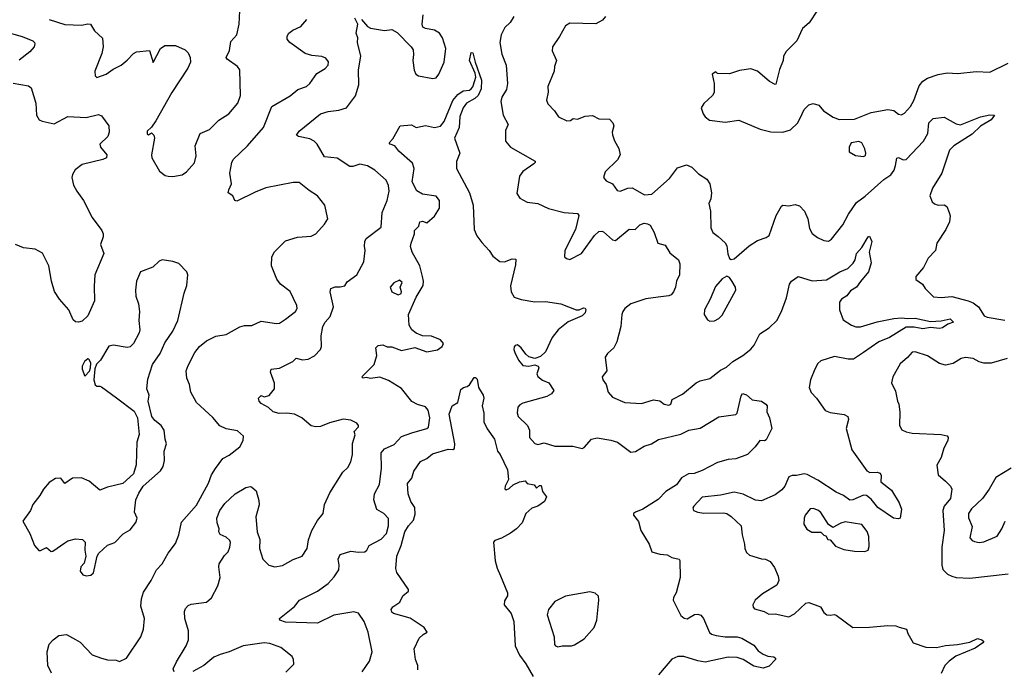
# Model space of a CAD drawing. Extents: x 2133461 to 2293071, y 753526 to 916327.
# Tile 357 of 459: x 2237608 to 2244081, y 835001 to 839274. Entities that reach past the tile are written whole.
import ezdxf

# ---------------------------------------------------------------- set-up
doc = ezdxf.new("R2010")
doc.units = 0

msp = doc.modelspace()

# ---------------------------------------------------------------- linework, layer by layer
at = {"layer": '0CON10XD'}
for points in [[(2237801.2, 839275), (2237905, 839242.7), (2238015, 839236.9), (2238055, 839245.8), (2238073.9, 839243.9), (2238100.7, 839200.7), (2238152.4, 839152.4), (2238155.7, 839095), (2238147.9, 839052.1), (2238101.2, 838935), (2238104, 838904), (2238115, 838893.3), (2238176.7, 838915), (2238221.8, 838948.2), (2238274.4, 838975.6), (2238315, 839008), (2238355, 839052), (2238375, 839062.5), (2238460.8, 839070.8), (2238485, 838993.3), (2238532.5, 839085), (2238562.5, 839105), (2238632.5, 839105), (2238695, 839076), (2238716.2, 839055), (2238728.8, 839025), (2238730, 838995), (2238712.5, 838955), (2238608, 838795), (2238502.3, 838607.7), (2238473.9, 838566.1), (2238445, 838540), (2238445, 838520), (2238455, 838517.5), (2238475, 838530), (2238490, 838515), (2238493.3, 838495), (2238474.3, 838385), (2238475.7, 838365), (2238527.7, 838277.7), (2238565, 838248.8), (2238584.1, 838244.1), (2238615, 838242), (2238675, 838252.5), (2238705, 838274.2), (2238757.5, 838332.5), (2238767.6, 838377.6), (2238760.8, 838445), (2238793.8, 838525), (2238855, 838550.8), (2238918, 838612), (2238982, 838655), (2239041.4, 838725), (2239058.8, 838775), (2239054, 838944), (2239040, 838965), (2238971.2, 839015), (2238966, 839025), (2238987.9, 839072.1), (2238995, 839130), (2239034.3, 839175), (2239050.6, 839245), (2239055, 839332.5)], [(2242853.2, 839336.8), (2242796.8, 839253.2), (2242753.9, 839216.1), (2242717.5, 839135), (2242647.5, 839065), (2242630, 839035), (2242626.7, 839005), (2242603.6, 838946.4), (2242579.3, 838850.7), (2242575, 838847.5), (2242537.7, 838867.7), (2242457.5, 838935), (2242415, 838950), (2242340.7, 838939.3), (2242275, 838917.5), (2242195, 838920), (2242185, 838930), (2242160, 838915), (2242172.5, 838855), (2242172.5, 838795), (2242162.5, 838775), (2242105, 838722.5), (2242087.5, 838695), (2242100, 838655), (2242113.3, 838635), (2242142.7, 838612.7), (2242245, 838600), (2242335, 838612.5), (2242475, 838553.8), (2242546.4, 838536.4), (2242625, 838534), (2242675, 838548.8), (2242723.8, 838595), (2242751.2, 838655), (2242765.9, 838684.1), (2242796.1, 838713.9), (2242825, 838723.8), (2242860.7, 838710.7), (2242892.5, 838675), (2242955, 838633.8), (2242995, 838616.7), (2243095, 838620), (2243205, 838664.3), (2243315, 838683.8), (2243355, 838677.5), (2243385, 838653.3), (2243405, 838648.8), (2243425, 838658.8), (2243465, 838702), (2243486.5, 838743.5), (2243521.5, 838838.5), (2243545, 838870), (2243575, 838889.5), (2243645, 838914.5), (2243705, 838924.5), (2243775, 838919.5), (2243896.4, 838933.6), (2243985, 838928.5), (2244105, 838988.8)], [(2237816.6, 834976.6), (2237792, 835025), (2237788.8, 835115), (2237802.7, 835167.3), (2237827.5, 835195), (2237865, 835223.3), (2237915, 835230), (2237975, 835197.5), (2238005, 835180), (2238085, 835096.7), (2238145, 835073.3), (2238185, 835062.5), (2238241.7, 835061.7), (2238265, 835052.5), (2238310, 835075), (2238404, 835215), (2238422, 835265), (2238427.5, 835335), (2238404.5, 835415.5), (2238407.7, 835465), (2238420.8, 835509.2), (2238471.6, 835585), (2238506.4, 835655), (2238545, 835695.6), (2238584.7, 835765.3), (2238632.1, 835827.9), (2238654.7, 835885.3), (2238670.9, 835969.1), (2238769.7, 836080.3), (2238849.1, 836225), (2238869.1, 836280.9), (2238895, 836322.9), (2238943.1, 836386.9), (2238985, 836409.6), (2239054.6, 836465.4), (2239077.8, 836505), (2239079.2, 836535), (2239038.7, 836568.7), (2238965, 836582), (2238922.7, 836602.7), (2238877.5, 836657.5), (2238770.8, 836755), (2238733.3, 836825), (2238723.1, 836875), (2238706, 836915), (2238702.5, 836965), (2238715, 837000), (2238760, 837085), (2238790.6, 837125), (2238835, 837162.5), (2238896.7, 837193.3), (2238965, 837204.1), (2239055, 837254.5), (2239085, 837263.1), (2239135, 837263.1), (2239195, 837292), (2239295.4, 837274.6), (2239315, 837278.2), (2239355, 837304.5), (2239421.9, 837355), (2239431.1, 837375), (2239430, 837395), (2239385, 837486), (2239322, 837535), (2239297.6, 837567.6), (2239262.2, 837655), (2239266.5, 837715), (2239283.5, 837746.5), (2239355, 837819.2), (2239435, 837843.3), (2239525, 837849.2), (2239555, 837866.2), (2239611.7, 837928.3), (2239634, 837965), (2239614.3, 838054.3), (2239565.5, 838115.5), (2239510.2, 838150.2), (2239445, 838203.3), (2239405, 838203.8), (2239225, 838167.5), (2239155, 838140), (2239035, 838080), (2239022.5, 838085), (2239008.8, 838115), (2238978.8, 838135), (2238982, 838155), (2239001.2, 838195), (2238988.8, 838265), (2239002, 838335), (2239011.2, 838355), (2239106.3, 838443.7), (2239211.1, 838565), (2239266.2, 838703.8), (2239385, 838774.2), (2239435.8, 838814.2), (2239493.8, 838835), (2239516, 838855), (2239560.3, 838919.7), (2239615, 838952), (2239635.8, 838975), (2239637, 838997), (2239620.5, 839020.5), (2239595, 839030.8), (2239528.3, 839038.3), (2239485, 839050.8), (2239384.4, 839124.4), (2239365.9, 839145.9), (2239365.8, 839165), (2239378, 839185), (2239403.8, 839205), (2239455, 839230), (2239495.5, 839274.5)], [(2239836.3, 838846.3), (2239836.2, 838945), (2239850, 839035), (2239829.2, 839125), (2239830.6, 839155), (2239820.6, 839185), (2239830, 839245), (2239810.6, 839285)], [(2239855, 839274.4), (2239895, 839230), (2239915, 839217.5), (2240005, 839202.9), (2240055, 839208.6), (2240089.3, 839189.3), (2240182, 839095), (2240194, 839075), (2240197.5, 839045), (2240192.5, 839005), (2240201.7, 838941.7), (2240212.5, 838915), (2240230, 838905), (2240323, 838887), (2240345, 838892.5), (2240364, 838915), (2240398.1, 838995), (2240408.5, 839085), (2240387.5, 839155), (2240368.2, 839185), (2240335, 839206.1), (2240275, 839216.5), (2240258.6, 839225), (2240253.5, 839245), (2240260.5, 839305)], [(2240856.7, 839295), (2240831.5, 839255), (2240797.1, 839222.9), (2240773.5, 839175), (2240764.5, 839125), (2240777.6, 839047.6), (2240806.9, 838975), (2240814.6, 838855), (2240808.5, 838815), (2240776.4, 838765), (2240770.9, 838735), (2240786.8, 838646.8), (2240819.4, 838585), (2240801.4, 838545), (2240800.8, 838475), (2240833.8, 838435), (2240996.4, 838343.6), (2240996.7, 838335), (2240986.7, 838325), (2240915, 838275.8), (2240894, 838245), (2240875, 838130), (2240895, 838100), (2240945, 838073.3), (2241015, 838065.7), (2241085, 838031.4), (2241186.6, 838006.6), (2241275, 837999.2), (2241284.2, 837985), (2241261.4, 837895), (2241192.2, 837755), (2241190, 837715), (2241203.2, 837703.2), (2241225, 837696), (2241301.2, 837735), (2241387.1, 837855), (2241415, 837880), (2241435, 837882.5), (2241445, 837877.5), (2241505, 837825.7), (2241525, 837822.2), (2241615, 837895.6), (2241655, 837894.2), (2241683.8, 837925), (2241712.5, 837935), (2241735, 837932.2), (2241752.4, 837922.4), (2241778.1, 837875), (2241803.3, 837805), (2241851.7, 837791.7), (2241881.4, 837741.4), (2241938.6, 837695), (2241948.2, 837668.2), (2241944.4, 837595), (2241925.6, 837555), (2241918.6, 837515), (2241905.8, 837485), (2241890, 837465), (2241875, 837457.1), (2241805, 837448.2), (2241725, 837437.7), (2241625, 837404.4), (2241585.8, 837375), (2241572.5, 837355), (2241565.7, 837335), (2241560, 837255), (2241534.2, 837155), (2241514.3, 837115.7), (2241472.3, 837077.7), (2241457.5, 837055), (2241466.7, 836963.3), (2241437.1, 836925), (2241441.4, 836905), (2241464.2, 836875), (2241475.8, 836825), (2241505, 836790), (2241586.6, 836756.6), (2241695, 836748.8), (2241775, 836774), (2241816.2, 836766.2), (2241844.6, 836744.6), (2241875, 836739.4), (2241888, 836745), (2241897.5, 836775), (2241965, 836810), (2242055.6, 836884.4), (2242081.7, 836898.3), (2242145, 836914), (2242215, 836968.6), (2242255, 836989.2), (2242295, 837025.7), (2242362.5, 837065), (2242413.6, 837106.4), (2242436.4, 837133.6), (2242472.6, 837207.4), (2242535, 837246.5), (2242584.7, 837295.3), (2242616.5, 837355), (2242649.4, 837445), (2242668.8, 837535), (2242681.2, 837555), (2242724.4, 837585.6), (2242816.6, 837556.6), (2242912.7, 837562.7), (2242998.6, 837615), (2243052.2, 837637.7), (2243088, 837672), (2243100.3, 837695), (2243109.7, 837735), (2243143.9, 837776.1), (2243185, 837846.2), (2243195, 837850), (2243210.8, 837815), (2243192.5, 837745), (2243205.8, 837675), (2243187.5, 837615), (2243135, 837551.2), (2243108.6, 837515), (2243070.5, 837489.5), (2243045, 837457.5), (2243011.2, 837435), (2242996.2, 837415), (2242996.7, 837365), (2243020.5, 837300.5), (2243075, 837263.8), (2243105, 837254), (2243135, 837253.1), (2243245, 837287.5), (2243355, 837309.6), (2243405, 837313.2), (2243445, 837307.8), (2243495, 837310.3), (2243595, 837289.3), (2243665, 837292.9), (2243725, 837305.4), (2243745.8, 837285), (2243708.3, 837271.7), (2243675, 837247.2), (2243655, 837243.2), (2243595, 837250.4), (2243545, 837241.1), (2243488.5, 837251.5), (2243435, 837250.9), (2243325, 837184.3), (2243255, 837154.3), (2243154.2, 837085.8), (2243088.9, 837041.1), (2243055, 837041.8), (2242965, 837058.6), (2242875, 837030.3), (2242855, 837011.5), (2242835, 836975.6), (2242806.1, 836905), (2242798.5, 836855), (2242811.9, 836821.9), (2242845.7, 836785), (2242903.4, 836703.4), (2242935, 836690.5), (2243027.6, 836677.6), (2243051.2, 836665), (2243056, 836645), (2243040, 836585), (2243077.9, 836445), (2243176.7, 836306.7), (2243195.6, 836295.6), (2243245, 836297.1), (2243265, 836291.2), (2243272, 836275), (2243270, 836235), (2243338.3, 836178.3), (2243390, 836095), (2243404, 836055), (2243396.7, 835995), (2243385, 835990), (2243352.5, 835995), (2243249.2, 836065), (2243205, 836119.2), (2243175, 836144.2), (2243155, 836145.7), (2243085, 836115.7), (2243065, 836114.4), (2243023.3, 836143.3), (2242975, 836165.5), (2242855, 836245.6), (2242785, 836282.7), (2242765, 836286.9), (2242715, 836276.1), (2242685, 836276.4), (2242665, 836268.1), (2242636.9, 836205), (2242617.4, 836182.6), (2242575, 836149.4), (2242485, 836109.2), (2242445, 836114), (2242363, 836153), (2242305, 836165.8), (2242215, 836145.7), (2242095, 836133.3), (2242038.8, 836075), (2242033.6, 836063.6), (2242037.5, 836045), (2242065, 836033.8), (2242105, 836028.8), (2242235, 836031.2), (2242255.7, 836025.7), (2242285.7, 836005.7), (2242350, 835945), (2242356.7, 835885), (2242373.3, 835825), (2242373.8, 835795), (2242385, 835770), (2242405, 835751.2), (2242485, 835726.7), (2242510, 835725), (2242540.7, 835710.7), (2242570.7, 835670.7), (2242594.2, 835614.2), (2242599.2, 835585), (2242585.4, 835554.6), (2242492, 835498), (2242442, 835455), (2242426.7, 835425), (2242429.3, 835409.3), (2242439.5, 835399.5), (2242501.7, 835381.7), (2242533.6, 835363.6), (2242575, 835366.9), (2242665, 835347.1), (2242702, 835365), (2242775, 835436.2), (2242795, 835440), (2242871.7, 835411.7), (2242894.5, 835374.5), (2242915, 835360), (2242935, 835356.2), (2242965, 835362), (2242975, 835357.5), (2243085, 835276), (2243195, 835278.1), (2243315, 835290), (2243367.7, 835287.7), (2243389.2, 835279.2), (2243437.5, 835265), (2243446.1, 835236.1), (2243482.5, 835175), (2243565, 835145.8), (2243635, 835143.5), (2243695, 835157.8), (2243772.5, 835165), (2243855, 835180), (2243905, 835202.9), (2243933.3, 835195), (2243946.2, 835185), (2243940, 835175), (2243889.1, 835140.9), (2243762.4, 835087.6), (2243717.5, 835055), (2243690, 835025), (2243666.6, 834973.4)], [(2241458, 839295), (2241438.7, 839271.3), (2241395, 839246), (2241225, 839250.8), (2241195.7, 839234.3), (2241157.4, 839162.6), (2241110, 839095), (2241108.8, 839068.8), (2241136.2, 839005), (2241124, 838965), (2241122.5, 838935), (2241080.6, 838835), (2241082.3, 838797.7), (2241072, 838745), (2241080.9, 838720.9), (2241124.3, 838674.3), (2241150, 838635), (2241205, 838608.8), (2241229.3, 838610.7), (2241247, 838623), (2241275, 838620), (2241325, 838638.8), (2241373, 838643), (2241415, 838622.5), (2241485, 838618.8), (2241507.5, 838595), (2241513.3, 838575), (2241502, 838535), (2241503.9, 838516.1), (2241517.3, 838477.3), (2241546.9, 838426.9), (2241555.9, 838384.1), (2241537, 838353), (2241457.7, 838272.3), (2241446.4, 838236.4), (2241462.5, 838215), (2241505, 838193.3), (2241535, 838150), (2241555, 838146.2), (2241605, 838166.2), (2241635, 838168), (2241715, 838122), (2241764.1, 838125.9), (2241880.7, 838229.3), (2241931.3, 838298.7), (2241990.8, 838319.2), (2242026.2, 838305), (2242070.9, 838260.9), (2242124.2, 838224.2), (2242143.9, 838193.9), (2242156.2, 838135), (2242150.8, 838095), (2242138.8, 838065), (2242148.8, 838015), (2242151.2, 837905), (2242164.4, 837874.4), (2242198.9, 837848.9), (2242245, 837806.2), (2242256.9, 837786.9), (2242263.3, 837733.3), (2242275, 837702.5), (2242285, 837696.7), (2242305, 837701.2), (2242403.7, 837786.3), (2242458.7, 837821.3), (2242515, 837840.8), (2242534, 837855), (2242580.8, 837985), (2242615, 838046.7), (2242625, 838053.3), (2242665, 838050), (2242705, 838058.8), (2242735, 838049.4), (2242766.5, 838015), (2242789.4, 837965), (2242799.5, 837899.5), (2242817.3, 837867.3), (2242852.1, 837842.1), (2242895, 837822.5), (2242925, 837817.5), (2242945, 837830.8), (2243020, 837925), (2243056.9, 837995), (2243108, 838072), (2243165, 838112.1), (2243288, 838222), (2243335, 838254.6), (2243357.3, 838285), (2243365.4, 838315.4), (2243375, 838362.5), (2243385, 838366.7), (2243415, 838351.8), (2243436.3, 838353.7), (2243549.3, 838475), (2243577.7, 838525), (2243584.6, 838595.4), (2243613.8, 838625), (2243685, 838632.9), (2243765, 838588.6), (2243793, 838583), (2243925, 838634.3), (2243985, 838647.5), (2244016.7, 838645), (2243994.2, 838615), (2243925, 838573.5), (2243868.7, 838521.3), (2243749.2, 838445), (2243720, 838415), (2243670, 838265), (2243609.2, 838165), (2243592, 838115), (2243606.4, 838076.4), (2243621.7, 838061.7), (2243645, 838054), (2243686.1, 838056.1), (2243703.3, 838045), (2243718.8, 838005), (2243723.9, 837983.9), (2243721.2, 837945), (2243695.7, 837894.3), (2243637.5, 837805), (2243628.9, 837755), (2243580.6, 837705), (2243548.6, 837645), (2243500, 837585), (2243498.8, 837565), (2243543.8, 837535), (2243561.2, 837505), (2243615, 837450.8), (2243665, 837445.7), (2243735, 837453.3), (2243842.5, 837425), (2243875, 837411.2), (2243911.2, 837385), (2243948.8, 837325), (2243966.9, 837316.9), (2244085, 837298.1)], [(2237498.9, 839198.9), (2237625, 839162.5), (2237693.3, 839135), (2237704.3, 839124.3), (2237708, 839115), (2237702.2, 839095), (2237675, 839062.5), (2237605, 839008.8)], [(2239859.2, 834985), (2239907.5, 835055), (2239924.3, 835115), (2239899.4, 835245), (2239872.9, 835315), (2239835, 835371.4), (2239805, 835380), (2239672.7, 835357.3), (2239565, 835304.5), (2239355, 835310.7), (2239318.8, 835325), (2239316.2, 835335), (2239415, 835413.8), (2239446.7, 835455), (2239565, 835514.4), (2239635.3, 835564.7), (2239675, 835608.6), (2239705.5, 835655), (2239708.9, 835685), (2239701.9, 835725), (2239714.6, 835755.4), (2239785, 835778.5), (2239835, 835770.5), (2239876.2, 835773.8), (2239890.8, 835785), (2239905.6, 835814.4), (2239985, 835856.7), (2240018.2, 835895), (2240033.2, 835945), (2240032.2, 835992.2), (2240001.9, 836025), (2239955, 836051.4), (2239935.6, 836115), (2239940.5, 836155), (2239972.7, 836217.3), (2239986.7, 836325), (2239983.5, 836425), (2240005, 836450.6), (2240069.7, 836480.3), (2240118.7, 836531.3), (2240185, 836557.3), (2240285.4, 836584.6), (2240295, 836593.8), (2240304.4, 836655), (2240293.5, 836705), (2240275, 836726.5), (2240223.7, 836743.6), (2240185, 836763.6), (2240117.1, 836847.1), (2240031.7, 836901.7), (2239975, 836923.1), (2239915, 836914.7), (2239885, 836920), (2239865, 836916.7), (2239856.7, 836925), (2239937.1, 837005), (2239956.2, 837065), (2239948.8, 837115), (2239965, 837131.2), (2239995, 837136), (2240022.7, 837122.7), (2240055, 837122), (2240118.8, 837098.8), (2240205, 837118.6), (2240285, 837090), (2240355, 837102.7), (2240385.6, 837125), (2240392.9, 837145), (2240375, 837167.5), (2240315, 837192.1), (2240255, 837195.5), (2240215, 837212.9), (2240186.5, 837235), (2240168.9, 837265), (2240163.5, 837335), (2240215, 837448.5), (2240259.5, 837525), (2240261.9, 837555), (2240256.2, 837585), (2240238.2, 837655), (2240187.8, 837745), (2240177.7, 837782.3), (2240180.8, 837805), (2240202.5, 837865), (2240203, 837887), (2240231.2, 837915), (2240238.8, 837945), (2240255, 837949.2), (2240285, 837937.5), (2240335, 837982.5), (2240366.7, 838033.3), (2240368, 838085), (2240345, 838114), (2240255, 838125.6), (2240219.2, 838149.2), (2240187.7, 838207.7), (2240201.2, 838295), (2240190.8, 838330.8), (2240099.4, 838409.4), (2240075, 838444), (2240042.5, 838455), (2240037.5, 838465), (2240060.5, 838489.5), (2240110, 838575), (2240183, 838583), (2240215, 838563.8), (2240275, 838578), (2240335, 838564.3), (2240375, 838574.4), (2240399.2, 838605), (2240455, 838741.9), (2240488.3, 838781.7), (2240522.5, 838805), (2240565, 838811.2), (2240575, 838818.8), (2240586.6, 838833.4), (2240600.4, 838875), (2240605.5, 838895.5), (2240602, 838922), (2240565.5, 839005), (2240575, 839057.5), (2240585.8, 839055.8), (2240601.1, 838995), (2240643.6, 838876.4), (2240641.7, 838818.3), (2240622, 838775), (2240600.8, 838755), (2240545.6, 838725), (2240523.1, 838695), (2240502, 838638), (2240497.7, 838565), (2240465.7, 838495), (2240502, 838395), (2240478.8, 838341.2), (2240479.4, 838295), (2240564.7, 838135), (2240588.2, 838055), (2240594.7, 837895), (2240613.2, 837853.2), (2240645, 837808.9), (2240695, 837756.7), (2240719.3, 837719.3), (2240763.4, 837683.4), (2240795, 837681.4), (2240845, 837700.6), (2240869.4, 837699.4), (2240867.4, 837662.6), (2240834.2, 837524.2), (2240838.8, 837485), (2240859.3, 837449.3), (2240905, 837433.8), (2240995, 837417.5), (2241065, 837419.4), (2241165, 837405.8), (2241265, 837366), (2241285, 837366), (2241315, 837378.8), (2241325, 837376.7), (2241328.8, 837368.8), (2241325.7, 837345), (2241306, 837325), (2241214.2, 837285.8), (2241147, 837233), (2241107.2, 837182.8), (2241065, 837090), (2241032.3, 837057.7), (2240995, 837046), (2240955.8, 837055.8), (2240935, 837073.3), (2240905, 837116), (2240880, 837135), (2240865, 837131.2), (2240857.7, 837122.3), (2240856, 837105), (2240862.9, 837085), (2240887.5, 837035), (2240915, 836998.8), (2240955, 836994.2), (2240995, 837003.3), (2241016, 836996), (2241020, 836985), (2241008, 836945), (2241015, 836926.2), (2241045, 836903.3), (2241085.7, 836885), (2241118.8, 836835), (2241105, 836813.8), (2241074.3, 836795.7), (2240915, 836752.2), (2240895, 836741.4), (2240881.9, 836725), (2240878.3, 836688.3), (2240884.3, 836665), (2240946.1, 836605), (2240959.1, 836575), (2240958.9, 836525), (2240995, 836485.7), (2241015, 836480.5), (2241055, 836490.8), (2241125, 836468.2), (2241245, 836469.2), (2241305, 836453.3), (2241319.3, 836460.7), (2241365.9, 836514.1), (2241405, 836522.5), (2241495, 836508.5), (2241536.7, 836495), (2241625, 836430), (2241655.5, 836434.5), (2241712, 836468), (2241762, 836485), (2241806.6, 836513.4), (2241955, 836548.1), (2242006.6, 836573.4), (2242082, 836588), (2242205, 836662), (2242315, 836676.7), (2242324, 836686), (2242349.8, 836800.2), (2242360, 836815), (2242385, 836806.2), (2242423.2, 836773.2), (2242485, 836764.2), (2242513.8, 836745), (2242520.8, 836735), (2242520.5, 836695), (2242536, 836655), (2242551.4, 836585), (2242515, 836510), (2242503.8, 836503.8), (2242472.5, 836505), (2242443.3, 836465), (2242393.3, 836415), (2242315, 836386), (2242265, 836380), (2242195, 836360.3), (2242095, 836309.1), (2242041, 836289), (2242005, 836286), (2241959.4, 836260.6), (2241924.8, 836215.2), (2241855, 836169.8), (2241805, 836118.6), (2241705, 836054.6), (2241655.6, 836034.4), (2241643.3, 836025), (2241643.3, 836015), (2241675, 835973.3), (2241690.8, 835915), (2241746.7, 835825), (2241763.1, 835773.1), (2241815, 835758.9), (2241864.5, 835754.5), (2241895, 835736.9), (2241942.5, 835725), (2241947.7, 835717.7), (2241950.6, 835605), (2241924.4, 835505), (2241906.6, 835473.4), (2241903.8, 835455), (2241954.6, 835355), (2241975, 835338.2), (2241995, 835332.7), (2242045, 835361.5), (2242065, 835363.6), (2242085, 835357.5), (2242104.2, 835335), (2242142.5, 835242.5), (2242155, 835231.8), (2242186.2, 835223.8), (2242244.6, 835214.6), (2242325, 835214.4), (2242355, 835206.4), (2242435, 835158.8), (2242462.3, 835122.3), (2242495, 835100), (2242525, 835088), (2242565, 835082.5), (2242576, 835075), (2242577.5, 835065), (2242535, 835022.5), (2242495, 835009.1), (2242435, 835021.5), (2242365, 835065.5), (2242325, 835078.1), (2242265, 835080.8), (2242115, 835049.1), (2242065, 835056.2), (2241973.9, 835086.1), (2241935, 835084.7), (2241895, 835067.9), (2241807.8, 834965)], [(2237565, 838855.5), (2237665, 838838.5), (2237684.3, 838825), (2237714.2, 838725), (2237718, 838645), (2237735, 838616), (2237756.4, 838606.4)], [(2238622.5, 834985), (2238616.2, 835005), (2238638.7, 835051.3), (2238703.1, 835155), (2238716.7, 835195), (2238717.1, 835255), (2238693.8, 835335), (2238692.3, 835382.3), (2238698.3, 835401.7), (2238715, 835420), (2238735, 835429.2), (2238835, 835441.9), (2238868, 835472), (2238909.4, 835550.6), (2238926.2, 835605), (2238916.9, 835675), (2238920, 835695), (2238955, 835750), (2238977.3, 835772.7), (2238990, 835805), (2238993.8, 835835), (2238988.8, 835848.8), (2238965, 835870), (2238925, 835887.5), (2238916.7, 835905), (2238920, 835925), (2238906.2, 835965), (2238904.2, 835995), (2238922.5, 836045), (2238957.4, 836092.6), (2239025, 836155.8), (2239095, 836196), (2239125, 836203.3), (2239135, 836200), (2239163.3, 836175), (2239180.7, 836110.7), (2239183, 836083), (2239161.2, 836005), (2239168, 835905), (2239186.2, 835855), (2239184, 835795), (2239206, 835725), (2239245, 835686.2), (2239285, 835674), (2239335.7, 835684.3), (2239405.8, 835724.2), (2239464.5, 835745.5), (2239497.3, 835795), (2239507.1, 835852.9), (2239528.8, 835915), (2239565, 835980), (2239602, 836025), (2239612, 836085), (2239647.3, 836162.7), (2239732.7, 836297.3), (2239765, 836328.8), (2239784.2, 836365), (2239796.6, 836413.4), (2239795.7, 836485.7), (2239814.2, 836544.2), (2239806.7, 836565), (2239836, 836595), (2239835.8, 836605.8), (2239825, 836620), (2239785, 836640), (2239735, 836647.1), (2239645, 836623.3), (2239585, 836598.1), (2239555, 836595.7), (2239523.2, 836603.2), (2239495, 836626.2), (2239463.3, 836655), (2239415, 836679.2), (2239365, 836685.8), (2239312.7, 836682.7), (2239275, 836693.8), (2239244.1, 836724.1), (2239195, 836750), (2239182.9, 836765), (2239178.8, 836785), (2239195, 836802.5), (2239215, 836793.8), (2239247, 836803), (2239284, 836845), (2239282.7, 836882.7), (2239256.2, 836955), (2239260, 836975), (2239315, 836982.9), (2239402.5, 837025), (2239425, 837046.7), (2239466.1, 837036.1), (2239505, 837041.2), (2239546.8, 837063.2), (2239586, 837105), (2239592.9, 837125), (2239590.6, 837195), (2239600.8, 837255), (2239615.7, 837285), (2239648, 837322), (2239670, 837385), (2239649.2, 837485), (2239653.8, 837505), (2239682.3, 837517.7), (2239715, 837516.2), (2239745, 837523.3), (2239760.7, 837549.3), (2239825, 837596.7), (2239869.7, 837680.3), (2239879.2, 837755), (2239874.4, 837785), (2239875.7, 837814.3), (2239886, 837835), (2239985, 837908.8), (2239990.7, 838005), (2240024.6, 838085), (2240036.4, 838145), (2240032.8, 838182.8), (2240017.8, 838217.8), (2239943.2, 838283.2), (2239895, 838313.1), (2239845, 838323.1), (2239797.7, 838307.7), (2239778.3, 838308.3), (2239695, 838362.2), (2239611.1, 838371.1), (2239562.7, 838455), (2239544.5, 838475), (2239515, 838490), (2239440, 838505), (2239427.5, 838515), (2239445, 838540.8), (2239585, 838655.5), (2239635, 838671.1), (2239705, 838678.6), (2239755.5, 838694.5), (2239816.4, 838773.6), (2239836.3, 838846.3)], [(2237756.4, 838606.4), (2237835, 838590), (2237925, 838637.3), (2238045, 838629.6), (2238125, 838650.6), (2238145, 838642), (2238194.3, 838575), (2238195.4, 838535), (2238186.2, 838505), (2238135.7, 838455), (2238138.6, 838435), (2238180, 838385), (2238177.5, 838365), (2238155, 838354.3), (2238019.1, 838320.9), (2237972.7, 838287.3), (2237954.1, 838255.9), (2237950, 838235), (2237962.5, 838185), (2237984.2, 838145), (2238027.5, 838085), (2238083.4, 837973.4), (2238147.3, 837887.3), (2238156.2, 837865), (2238156.2, 837845), (2238140, 837795), (2238160, 837735), (2238102, 837595), (2238098.3, 837521.7), (2238100, 837425), (2238055, 837326.2), (2238018.3, 837291.7), (2237995, 837284), (2237975, 837286), (2237958.8, 837298.8), (2237931.2, 837365), (2237870, 837435), (2237836.6, 837486.6), (2237816.9, 837555), (2237800, 837655), (2237757.3, 837737.3), (2237710, 837765), (2237633.1, 837773.1), (2237580, 837795)], [(2243155, 838373.3), (2243168.3, 838381.7), (2243170, 838395), (2243164, 838425), (2243145, 838463.3), (2243125, 838473.8), (2243073.3, 838465), (2243060, 838435), (2243060, 838405), (2243101.7, 838381.7), (2243155, 838373.3)], [(2238045, 835616), (2238075, 835620), (2238093.3, 835635), (2238116.7, 835745), (2238127.5, 835765), (2238185, 835816.7), (2238234.1, 835835.9), (2238288.3, 835891.7), (2238335, 835917.5), (2238372.3, 835967.7), (2238380, 835995), (2238362.5, 836035), (2238364.2, 836055.8), (2238372, 836115), (2238390.5, 836159.5), (2238420, 836205), (2238534.2, 836305.8), (2238550, 836335), (2238560, 836375), (2238557.5, 836435), (2238573.3, 836485), (2238563.3, 836515), (2238556.7, 836575), (2238537.5, 836605), (2238497, 836637), (2238477.5, 836665), (2238453.3, 836765), (2238458, 836805), (2238443.4, 836846.6), (2238451.3, 836908.7), (2238480, 837005), (2238530.9, 837079.1), (2238562.2, 837147.8), (2238614, 837225), (2238647.5, 837295), (2238688, 837475), (2238706, 837525), (2238713.8, 837595), (2238705.9, 837615.9), (2238655, 837670), (2238615, 837683.3), (2238545, 837693.8), (2238524.2, 837685.8), (2238483.2, 837646.8), (2238402, 837615), (2238375.6, 837555), (2238370, 837495), (2238371.9, 837455), (2238388.5, 837405), (2238395.4, 837355.4), (2238390.4, 837295), (2238397.9, 837235), (2238392.5, 837215), (2238355.4, 837145), (2238335, 837121.8), (2238315, 837116.7), (2238225, 837132.9), (2238194.5, 837125.5), (2238138, 837035), (2238112.7, 837007.3), (2238101.7, 836978.3), (2238095.9, 836905.9), (2238105, 836872.5), (2238115, 836862.5), (2238135, 836863.8), (2238145, 836858), (2238245, 836786.2), (2238359.5, 836699.5), (2238383.3, 836655), (2238393.6, 836546.4), (2238378.8, 836495), (2238373.6, 836346.4), (2238355, 836287.5), (2238285.9, 836224.1), (2238185, 836200), (2238135, 836178.6), (2238065, 836239.2), (2238015, 836260), (2237955, 836257.5), (2237905, 836223.3), (2237877.9, 836257.9), (2237843.2, 836256.8), (2237801.3, 836228.7), (2237764.4, 836185.6), (2237741.2, 836145), (2237693.8, 836085), (2237680, 836045), (2237627.5, 835975), (2237673.6, 835893.6), (2237705.8, 835815), (2237733, 835783), (2237745, 835782), (2237785, 835802.5), (2237815, 835776.7), (2237825, 835778.8), (2237905, 835833.3), (2237925, 835846.7), (2237975, 835860), (2238020, 835855), (2238038.3, 835838.3), (2238036.7, 835785), (2238043.3, 835745), (2238031.7, 835698.3), (2238010, 835675), (2238006.4, 835646.4), (2238022.3, 835622.3), (2238045, 835616)], [(2242145, 837290), (2242175, 837293.3), (2242205, 837308.8), (2242225, 837330), (2242316.2, 837495), (2242313.3, 837515), (2242292.3, 837552.3), (2242275, 837577.5), (2242257, 837587), (2242225, 837570), (2242181.2, 837518.8), (2242148, 837435), (2242108.8, 837365), (2242106.7, 837335), (2242130.5, 837300.5), (2242145, 837290)], [(2240095, 837463.3), (2240115, 837473.8), (2240118, 837485), (2240108, 837515), (2240122, 837545), (2240105, 837560.8), (2240067, 837543), (2240042.5, 837515), (2240053.3, 837485), (2240095, 837463.3)], [(2244100, 837045), (2243995, 837014), (2243945, 837015.7), (2243915, 837023.3), (2243875, 837044.4), (2243825, 837052.2), (2243796.2, 837045), (2243745, 837012.9), (2243695, 837001.4), (2243655, 837013.3), (2243575, 837062.5), (2243495, 837088.8), (2243475, 837088), (2243445, 837051.2), (2243395, 837010), (2243348.8, 836925), (2243340, 836885), (2243365, 836830), (2243378.8, 836765), (2243387.5, 836745), (2243394.2, 836695), (2243392, 836605), (2243406, 836576), (2243435, 836562.5), (2243475, 836554.3), (2243665, 836546), (2243705, 836536.2), (2243711.2, 836525), (2243708.8, 836505), (2243682, 836455), (2243666.2, 836395), (2243636.4, 836343.6), (2243645, 836280), (2243695, 836238.8), (2243726, 836205), (2243736, 836185), (2243727.5, 836125), (2243686.1, 836073.9), (2243675.8, 836045), (2243685.9, 835914.1), (2243670.3, 835805), (2243669.4, 835685), (2243677.1, 835657.1), (2243707, 835627), (2243735, 835613.8), (2243765, 835606), (2243855, 835600), (2244105, 835629.2)], [(2238035, 836930), (2238067.5, 836962.5), (2238073.8, 836985), (2238076.1, 837016.1), (2238061.7, 837041.7), (2238055, 837042.5), (2238033.3, 837025), (2238018.8, 836995), (2238018.8, 836975), (2238035, 836930)], [(2240225, 834997.5), (2240225.7, 835025), (2240210, 835065), (2240200, 835135), (2240235, 835206.7), (2240259.3, 835230.7), (2240287.5, 835245), (2240267.5, 835275), (2240175, 835337.5), (2240065, 835368.8), (2240055, 835377.5), (2240050, 835395), (2240061.7, 835411.7), (2240107.7, 835442.3), (2240127.5, 835485), (2240163.3, 835515), (2240163.3, 835525), (2240087.8, 835637.8), (2240080.6, 835665), (2240087.7, 835745), (2240116.7, 835815), (2240140, 835905), (2240163.3, 835945), (2240197.3, 835982.7), (2240208.3, 836021.7), (2240204.7, 836064.8), (2240178.6, 836105), (2240160.8, 836155), (2240157.5, 836222.5), (2240185, 836257.5), (2240198.8, 836305), (2240242.7, 836367.3), (2240285, 836386.7), (2240322.7, 836417.3), (2240425, 836448.8), (2240455, 836447.5), (2240467, 836453), (2240469.2, 836485), (2240430.7, 836679.3), (2240451.2, 836735), (2240487.5, 836755), (2240508.8, 836841.2), (2240525, 836853.8), (2240549.3, 836860.7), (2240565, 836873.3), (2240595, 836920), (2240605, 836920), (2240615, 836910), (2240624, 836855), (2240654.2, 836805), (2240658.6, 836785), (2240649.2, 836735), (2240658.1, 836685), (2240658.7, 836628.7), (2240681.7, 836581.7), (2240728.8, 836515), (2240748.8, 836435), (2240766.7, 836415), (2240814.2, 836314.2), (2240820.8, 836249.2), (2240798.8, 836205), (2240797.5, 836187.5), (2240805, 836182.5), (2240825, 836190), (2240852.5, 836215), (2240892.5, 836235), (2240931.7, 836241.7), (2240943, 836223), (2240990, 836215), (2241005, 836192.5), (2241025, 836210), (2241035, 836210), (2241045, 836170), (2241070, 836135), (2241057.5, 836105), (2241015, 836074.2), (2240975, 836060.8), (2240936.2, 836025), (2240911.2, 835965), (2240873.8, 835925), (2240835, 835896.7), (2240775, 835863.1), (2240731.7, 835848.3), (2240721.7, 835838.3), (2240734.3, 835715), (2240745.8, 835665.8), (2240769.4, 835615), (2240813.9, 835503.9), (2240814, 835485), (2240795, 835452.5), (2240792.5, 835425), (2240837.8, 835367.8), (2240855.5, 835315.5), (2240865.7, 835155), (2240894.3, 835095), (2240935, 835038), (2240983.5, 834953.5)], [(2244126.1, 836323.9), (2244025, 836263.3), (2243980, 836185), (2243936.2, 836125), (2243865, 836056), (2243845.7, 836025), (2243845, 835997.5), (2243869.1, 835940.9), (2243854, 835865), (2243868.3, 835848.3), (2243885, 835840.8), (2243915, 835835.7), (2243945, 835840.6), (2244033.6, 835876.4), (2244064.6, 835925.4), (2244086.2, 835975)], [(2243164.4, 835775.6), (2243185, 835783.8), (2243191.5, 835808.5), (2243191.1, 835875), (2243178.2, 835908.2), (2243145, 835953.8), (2243035, 835970.9), (2243005, 835963.1), (2242953.3, 835933.3), (2242924.2, 835954.2), (2242873.4, 836033.4), (2242855, 836047.5), (2242825, 836058), (2242805, 836056), (2242772.5, 836015), (2242764.3, 835995), (2242762.5, 835955), (2242782.4, 835922.4), (2242815, 835902.5), (2242875, 835903.3), (2242895, 835882.5), (2242908.3, 835878.3), (2242920, 835855), (2242935, 835852.5), (2242970, 835810), (2243025, 835788.9), (2243095, 835777.8), (2243164.4, 835775.6)], [(2241145, 835149.2), (2241175, 835154.4), (2241235, 835155.7), (2241255, 835161.9), (2241318.5, 835201.5), (2241384.6, 835275), (2241402.7, 835325), (2241415.6, 835455.6), (2241412, 835482), (2241390.8, 835500.8), (2241355, 835511.4), (2241195, 835481.4), (2241125, 835446), (2241084.2, 835395), (2241075, 835360), (2241121.2, 835215), (2241124, 835165), (2241130, 835155), (2241145, 835149.2)], [(2239357.3, 834982.7), (2239410, 835035), (2239408.8, 835065), (2239398.8, 835085), (2239325, 835144.2), (2239251.2, 835171.2), (2239215, 835174.5), (2239076.7, 835155), (2238985, 835116.5), (2238925, 835098.5), (2238885, 835080.6), (2238817.5, 835025), (2238745, 834985.6)]]:
    msp.add_lwpolyline(points, dxfattribs=at)

doc.saveas('drawing.dxf')
